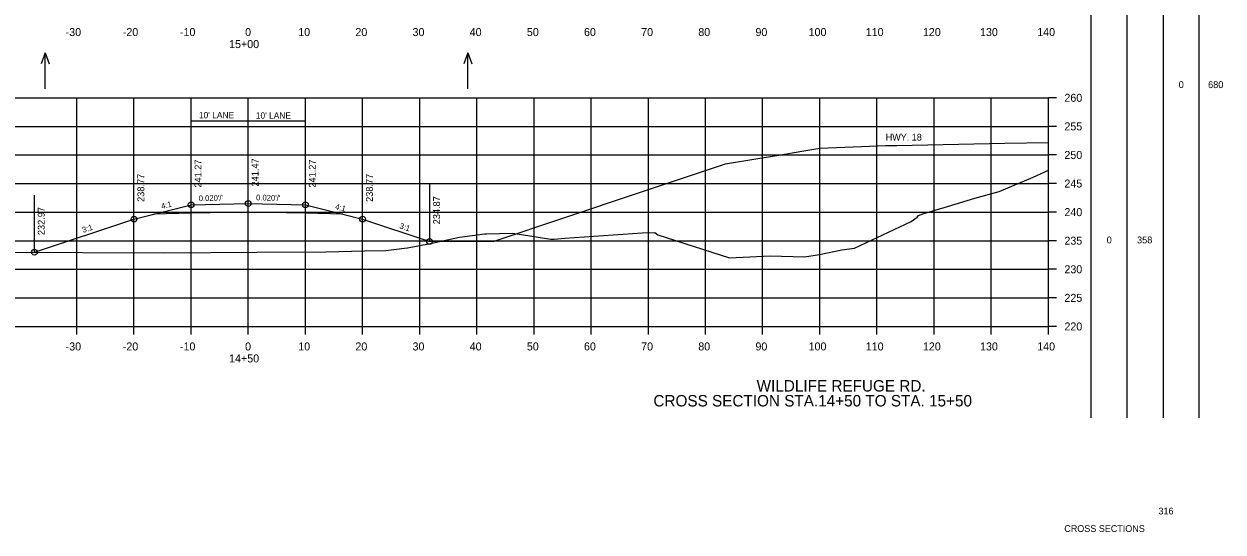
# Model space of a CAD drawing. Extents: x 1342547 to 1344156, y -1532351 to -1517216.
# Drawn here: x 1343038.9 to 1343248.7, y -1531944.2 to -1531855.4 of the extents above; entities that cross this region are included whole.
import ezdxf

# ---------------------------------------------------------------- set-up
doc = ezdxf.new("R2010")
doc.units = 0
for name, color, linetype in [('Level 2', 7, 'Continuous'), ('R_Alt Surface', 7, 'Continuous'), ('R_Axis', 7, 'Continuous'), ('R_Axis Annot', 7, 'Continuous'), ('R_Border Notes', 7, 'Continuous'), ('R_Draft', 7, 'Continuous'), ('R_Exist Surface', 7, 'Continuous'), ('R_Fin Surface', 7, 'Continuous'), ('R_Grid', 7, 'Continuous'), ('R_No Plot', 7, 'Continuous'), ('R_Water', 7, 'Continuous'), ('R_Xsect Elev', 7, 'Continuous'), ('R_Xsect Slope', 7, 'Continuous')]:
    doc.layers.add(name, color=color, linetype=linetype)

msp = doc.modelspace()

# ---------------------------------------------------------------- linework, layer by layer
at = {"layer": 'Level 2'}
for p, q in [((1343225.65, -1531924.27), (1343225.65, -1531731.66)), ((1343238.31, -1531924.27), (1343238.31, -1531731.66)), ((1343231.98, -1531924.27), (1343231.98, -1531733.82)), ((1343244.55, -1531924.27), (1343244.55, -1531733.82))]:
    msp.add_line(p, q, dxfattribs=at)
at = {"layer": 'R_Alt Surface'}
msp.add_lwpolyline([(1343094.71, -1531888.61), (1343088.19, -1531888.48), (1343078.19, -1531888.28), (1343068.19, -1531888.48), (1343061.67, -1531888.61)], dxfattribs=at)
at = {"layer": 'R_Axis'}
for p, q in [((1343218.19, -1531908.27), (1343218.19, -1531868.27)), ((1343219.59, -1531868.27), (1343218.19, -1531868.27)), ((1343219.59, -1531873.27), (1343218.19, -1531873.27)), ((1343219.59, -1531878.27), (1343218.19, -1531878.27)), ((1343219.59, -1531883.27), (1343218.19, -1531883.27)), ((1343219.59, -1531888.27), (1343218.19, -1531888.27)), ((1343219.59, -1531893.27), (1343218.19, -1531893.27)), ((1343219.59, -1531898.27), (1343218.19, -1531898.27)), ((1343219.59, -1531903.27), (1343218.19, -1531903.27)), ((1342938.19, -1531908.27), (1343218.19, -1531908.27)), ((1343048.19, -1531909.67), (1343048.19, -1531908.27)), ((1343058.19, -1531909.67), (1343058.19, -1531908.27)), ((1343068.19, -1531909.67), (1343068.19, -1531908.27)), ((1343078.19, -1531909.67), (1343078.19, -1531908.27)), ((1343088.19, -1531909.67), (1343088.19, -1531908.27)), ((1343098.19, -1531909.67), (1343098.19, -1531908.27)), ((1343108.19, -1531909.67), (1343108.19, -1531908.27)), ((1343118.19, -1531909.67), (1343118.19, -1531908.27)), ((1343128.19, -1531909.67), (1343128.19, -1531908.27)), ((1343138.19, -1531909.67), (1343138.19, -1531908.27)), ((1343148.19, -1531909.67), (1343148.19, -1531908.27)), ((1343158.19, -1531909.67), (1343158.19, -1531908.27)), ((1343168.19, -1531909.67), (1343168.19, -1531908.27)), ((1343178.19, -1531909.67), (1343178.19, -1531908.27)), ((1343188.19, -1531909.67), (1343188.19, -1531908.27)), ((1343198.19, -1531909.67), (1343198.19, -1531908.27)), ((1343208.19, -1531909.67), (1343208.19, -1531908.27)), ((1343218.19, -1531909.67), (1343218.19, -1531908.27)), ((1343219.59, -1531908.27), (1343218.19, -1531908.27))]:
    msp.add_line(p, q, dxfattribs=at)
at = {"layer": 'R_Draft'}
msp.add_line((1343121.04, -1531893.4), (1343109.93, -1531893.4), dxfattribs=at)
at = {"layer": 'R_Exist Surface'}
msp.add_lwpolyline([(1343034.69, -1531895.27), (1343063.51, -1531895.4), (1343079.7, -1531895.25), (1343091.73, -1531895.21), (1343098.52, -1531895.05), (1343102.26, -1531894.99), (1343105.5, -1531894.6), (1343106.05, -1531894.54), (1343108.79, -1531894.01), (1343109.5, -1531893.86), (1343114.33, -1531892.84), (1343115.16, -1531892.68), (1343119.58, -1531892.09), (1343119.63, -1531892.08), (1343119.85, -1531892.08), (1343124.43, -1531891.98), (1343126.01, -1531892.16), (1343127.82, -1531892.49), (1343131.14, -1531893), (1343131.71, -1531892.98), (1343133.58, -1531892.81), (1343147.13, -1531891.9), (1343149.33, -1531891.81), (1343149.86, -1531892.23), (1343162.39, -1531896.24), (1343169.49, -1531895.91), (1343175.53, -1531896.12), (1343178.12, -1531895.71), (1343182.02, -1531894.88), (1343184.27, -1531894.6), (1343194.15, -1531889.93), (1343195.21, -1531889.18), (1343195.45, -1531888.85), (1343196.22, -1531888.56), (1343200.54, -1531887.27), (1343205.34, -1531885.83), (1343209.6, -1531884.65), (1343215.55, -1531882.14), (1343218.19, -1531880.92)], dxfattribs=at)
at = {"layer": 'R_Fin Surface'}
for points in [[(1343121.04, -1531893.4), (1343146.46, -1531884.92), (1343161.69, -1531879.85), (1343167.35, -1531878.91), (1343170.67, -1531878.35), (1343175.42, -1531877.56), (1343178.19, -1531877.1), (1343185.49, -1531876.81), (1343189.69, -1531876.64), (1343190.96, -1531876.61), (1343191.69, -1531876.6), (1343210.59, -1531876.22), (1343218.19, -1531876.07)], [(1343040.76, -1531895.29), (1343058.19, -1531889.48), (1343061.67, -1531888.61), (1343068.19, -1531886.98), (1343078.19, -1531886.78), (1343088.19, -1531886.98), (1343094.71, -1531888.61), (1343098.19, -1531889.48), (1343109.93, -1531893.4)]]:
    msp.add_lwpolyline(points, dxfattribs=at)
at = {"layer": 'R_Grid'}
for p, q in [((1342938.19, -1531868.27), (1343218.19, -1531868.27)), ((1343048.19, -1531908.27), (1343048.19, -1531868.27)), ((1343058.19, -1531908.27), (1343058.19, -1531868.27)), ((1343068.19, -1531908.27), (1343068.19, -1531868.27)), ((1343078.19, -1531908.27), (1343078.19, -1531868.27)), ((1343088.19, -1531908.27), (1343088.19, -1531868.27)), ((1343098.19, -1531908.27), (1343098.19, -1531868.27)), ((1343108.19, -1531908.27), (1343108.19, -1531868.27)), ((1343118.19, -1531908.27), (1343118.19, -1531868.27)), ((1343128.19, -1531908.27), (1343128.19, -1531868.27)), ((1343138.19, -1531908.27), (1343138.19, -1531868.27)), ((1343148.19, -1531908.27), (1343148.19, -1531868.27)), ((1343158.19, -1531908.27), (1343158.19, -1531868.27)), ((1343168.19, -1531908.27), (1343168.19, -1531868.27)), ((1343178.19, -1531908.27), (1343178.19, -1531868.27)), ((1343188.19, -1531908.27), (1343188.19, -1531868.27)), ((1343198.19, -1531908.27), (1343198.19, -1531868.27)), ((1343208.19, -1531908.27), (1343208.19, -1531868.27)), ((1343218.19, -1531908.27), (1343218.19, -1531868.27)), ((1342938.19, -1531873.27), (1343218.19, -1531873.27)), ((1342938.19, -1531878.27), (1343218.19, -1531878.27)), ((1342938.19, -1531883.27), (1343218.19, -1531883.27)), ((1342938.19, -1531888.27), (1343218.19, -1531888.27)), ((1342938.19, -1531893.27), (1343218.19, -1531893.27)), ((1342938.19, -1531898.27), (1343218.19, -1531898.27)), ((1342938.19, -1531903.27), (1343218.19, -1531903.27)), ((1342938.19, -1531908.27), (1343218.19, -1531908.27))]:
    msp.add_line(p, q, dxfattribs=at)
at = {"layer": 'R_No Plot'}
for centre in [(1343068.19, -1531886.98), (1343078.19, -1531886.78), (1343088.19, -1531886.98), (1343058.19, -1531889.48), (1343098.19, -1531889.48), (1343040.76, -1531895.29), (1343109.92, -1531893.4)]:
    msp.add_circle(centre, 0.5, dxfattribs=at)
at = {"layer": 'R_Water'}
for p, q in [((1343042.66, -1531860.41), (1343041.96, -1531862.34)), ((1343042.66, -1531866.7), (1343042.66, -1531860.41)), ((1343042.66, -1531860.41), (1343043.36, -1531862.34)), ((1343116.62, -1531860.41), (1343115.92, -1531862.34)), ((1343116.62, -1531866.7), (1343116.62, -1531860.41)), ((1343116.62, -1531860.41), (1343117.32, -1531862.34))]:
    msp.add_line(p, q, dxfattribs=at)
at = {"layer": 'R_Xsect Elev'}
for p, q in [((1343068.19, -1531885.97), (1343068.19, -1531871.46)), ((1343078.19, -1531885.77), (1343078.19, -1531871.46)), ((1343088.19, -1531885.97), (1343088.19, -1531871.46)), ((1343088.19, -1531872.34), (1343068.19, -1531872.34)), ((1343068.19, -1531886.98), (1343068.19, -1531876.98)), ((1343078.19, -1531886.78), (1343078.19, -1531876.78)), ((1343088.19, -1531886.98), (1343088.19, -1531876.98)), ((1343058.19, -1531889.48), (1343058.19, -1531879.48)), ((1343058.19, -1531889.48), (1343058.19, -1531879.48)), ((1343098.19, -1531889.48), (1343098.19, -1531879.48)), ((1343098.19, -1531889.48), (1343098.19, -1531879.48)), ((1343109.93, -1531893.4), (1343109.93, -1531883.4)), ((1343040.76, -1531895.29), (1343040.76, -1531885.29))]:
    msp.add_line(p, q, dxfattribs=at)

# ---------------------------------------------------------------- texts
at = {"layer": 'Level 2'}
for s, p in [('0', (1343240.99, -1531866.57)), ('680', (1343246.13, -1531866.57)), ('0', (1343228.39, -1531893.74)), ('358', (1343233.7, -1531893.74))]:
    msp.add_text(s, height=1.2, dxfattribs=at).set_placement(p)
at = {"layer": 'R_Axis Annot'}
for s, p in [('-30', (1343046.23, -1531857.47)), ('-20', (1343056.23, -1531857.47)), ('-10', (1343066.23, -1531857.47)), ('0', (1343077.63, -1531857.47)), ('10', (1343086.93, -1531857.47)), ('20', (1343096.93, -1531857.47)), ('30', (1343106.93, -1531857.47)), ('40', (1343116.93, -1531857.47)), ('50', (1343126.93, -1531857.47)), ('60', (1343136.93, -1531857.47)), ('70', (1343146.93, -1531857.47)), ('80', (1343156.93, -1531857.47)), ('90', (1343166.93, -1531857.47)), ('100', (1343176.23, -1531857.47)), ('110', (1343186.23, -1531857.47)), ('120', (1343196.23, -1531857.47)), ('130', (1343206.23, -1531857.47)), ('140', (1343216.23, -1531857.47)), ('15+00', (1343074.83, -1531859.57)), ('260', (1343220.99, -1531868.97)), ('255', (1343220.99, -1531873.97)), ('250', (1343220.99, -1531878.97)), ('245', (1343220.99, -1531883.97)), ('240', (1343220.99, -1531888.97)), ('235', (1343220.99, -1531893.97)), ('230', (1343220.99, -1531898.97)), ('225', (1343220.99, -1531903.97)), ('220', (1343220.99, -1531908.97)), ('-30', (1343046.23, -1531912.47)), ('-20', (1343056.23, -1531912.47)), ('-10', (1343066.23, -1531912.47)), ('0', (1343077.63, -1531912.47)), ('10', (1343086.93, -1531912.47)), ('20', (1343096.93, -1531912.47)), ('30', (1343106.93, -1531912.47)), ('40', (1343116.93, -1531912.47)), ('50', (1343126.93, -1531912.47)), ('60', (1343136.93, -1531912.47)), ('70', (1343146.93, -1531912.47)), ('80', (1343156.93, -1531912.47)), ('90', (1343166.93, -1531912.47)), ('100', (1343176.23, -1531912.47)), ('110', (1343186.23, -1531912.47)), ('120', (1343196.23, -1531912.47)), ('130', (1343206.23, -1531912.47)), ('140', (1343216.23, -1531912.47)), ('14+50', (1343074.83, -1531914.57))]:
    msp.add_text(s, height=1.4, dxfattribs=at).set_placement(p)
at = {"layer": 'R_Border Notes'}
for s, height, p in [('HWY. 18', 1.178, (1343189.73, -1531875.75)), ('316', 1.178, (1343237.45, -1531941.16)), ('CROSS SECTIONS', 1.1775, (1343220.97, -1531944.22))]:
    msp.add_text(s, height=height, dxfattribs=at).set_placement(p)
at = {"layer": 'R_Draft'}
for s, p in [('WILDLIFE REFUGE RD.', (1343167.14, -1531919.66)), ('CROSS SECTION STA.14+50 TO STA. 15+50', (1343149.08, -1531922.27))]:
    msp.add_text(s, height=2, dxfattribs=at).set_placement(p)
at = {"layer": 'R_Xsect Elev'}
for p in [(1343069.55, -1531871.85), (1343079.5, -1531871.92)]:
    msp.add_text("10' LANE", height=1.1, dxfattribs=at).set_placement(p)
for s, p in [('241.27', (1343069.99, -1531883.98)), ('241.47', (1343079.99, -1531883.78)), ('241.27', (1343089.99, -1531883.98)), ('238.77', (1343059.99, -1531886.48)), ('238.77', (1343099.99, -1531886.48)), ('234.87', (1343111.73, -1531890.4)), ('232.97', (1343042.56, -1531892.29))]:
    msp.add_text(s, height=1.2, rotation=90, dxfattribs=at).set_placement(p)
at = {"layer": 'R_Xsect Slope'}
for s, rotation, p in [('4:1', 14.0362, (1343063.07, -1531887.75)), ("0.020'/'", 1.1458, (1343069.53, -1531886.36)), ("0.020'/'", 358.8542, (1343079.55, -1531886.21)), ('4:1', 345.9638, (1343093.31, -1531887.75)), ('3:1', 18.4332, (1343049.31, -1531891.91)), ('3:1', 341.5668, (1343104.56, -1531891.08))]:
    msp.add_text(s, height=1, rotation=rotation, dxfattribs=at).set_placement(p)

doc.saveas('drawing.dxf')
